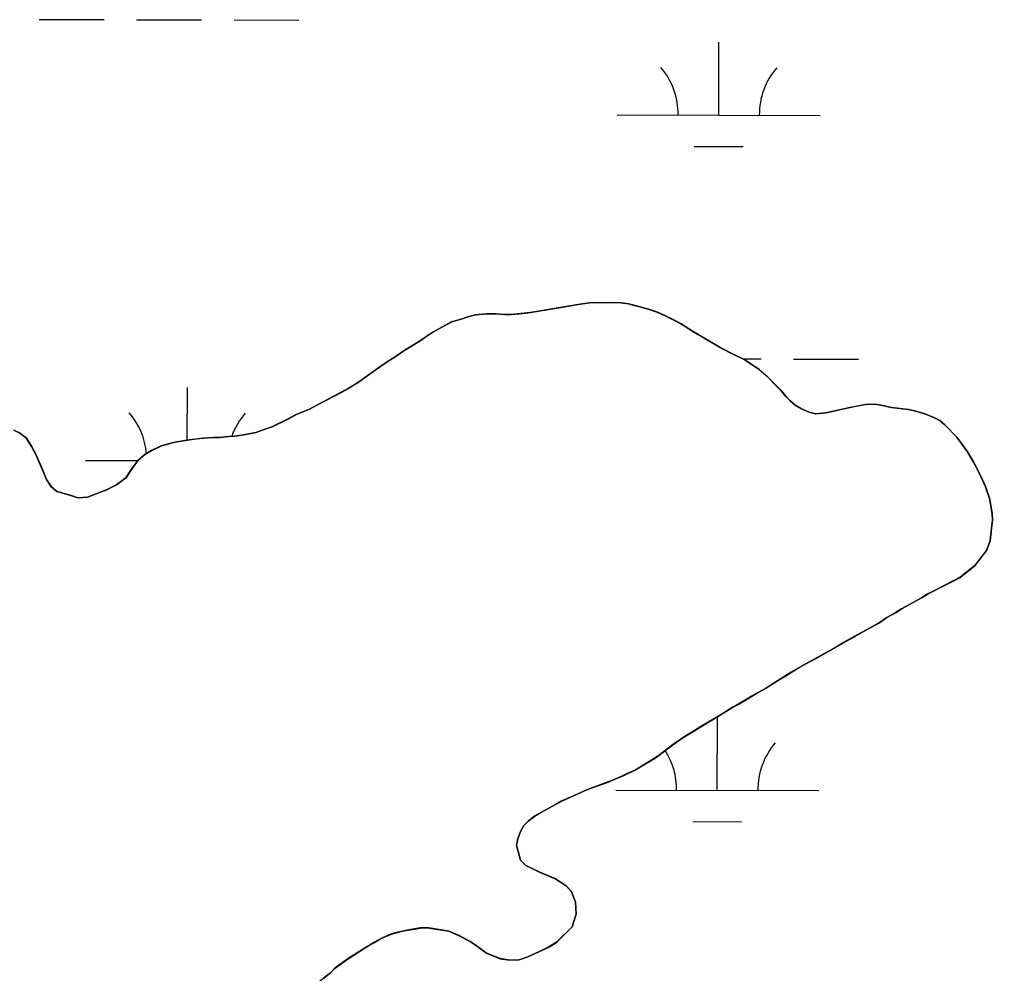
# Model space of a CAD drawing. Extents: x 3180038 to 3217926, y 922069 to 947485.
# Drawn here: x 3208367.3 to 3208846.6, y 940969.4 to 941439.5 of the extents above; entities that cross this region are included whole.
import ezdxf

# ---------------------------------------------------------------- set-up
doc = ezdxf.new("R2010")
doc.units = 0
for name, color, linetype in [('V-SITE-VEGE', 7, 'Continuous'), ('V-TOPO-SHOR', 7, 'Continuous'), ('V-WETL-SWMP', 7, 'Continuous')]:
    doc.layers.add(name, color=color, linetype=linetype)

msp = doc.modelspace()

# ---------------------------------------------------------------- linework, layer by layer
at = {"layer": 'V-SITE-VEGE'}
for p, q in [((3208643.51, 941299.24), (3208619, 941295.06)), ((3208648.07, 941299.82), (3208643.51, 941299.24)), ((3208660.41, 941300.07), (3208648.07, 941299.82)), ((3208663.65, 941299.81), (3208660.41, 941300.07)), ((3208667.32, 941299.32), (3208663.65, 941299.81)), ((3208673.79, 941297.71), (3208667.32, 941299.32)), ((3208677.66, 941296.57), (3208673.79, 941297.71)), ((3208588.68, 941293.12), (3208584.98, 941291.88)), ((3208591.94, 941293.94), (3208588.68, 941293.12)), ((3208597.35, 941294.51), (3208591.94, 941293.94)), ((3208602.11, 941294.44), (3208597.35, 941294.51)), ((3208606.44, 941294.16), (3208602.11, 941294.44)), ((3208609.46, 941294.11), (3208606.44, 941294.16)), ((3208619, 941295.06), (3208609.46, 941294.11)), ((3208681.54, 941295.21), (3208677.66, 941296.57)), ((3208685.63, 941293.42), (3208681.54, 941295.21)), ((3208689.71, 941291.42), (3208685.63, 941293.42)), ((3208580.2, 941290.44), (3208571.26, 941285.59)), ((3208584.98, 941291.88), (3208580.2, 941290.44)), ((3208692.93, 941289.63), (3208689.71, 941291.42)), ((3208698.93, 941285.87), (3208692.93, 941289.63)), ((3208568.63, 941283.9), (3208564.7, 941281.14)), ((3208571.26, 941285.59), (3208568.63, 941283.9)), ((3208712.87, 941277.65), (3208698.93, 941285.87)), ((3208564.7, 941281.14), (3208556.4, 941276.07)), ((3208552.46, 941273.32), (3208546.56, 941269.51)), ((3208556.4, 941276.07), (3208552.46, 941273.32)), ((3208718.89, 941274.54), (3208712.87, 941277.65)), ((3208724.69, 941271.85), (3208718.89, 941274.54)), ((3208546.56, 941269.51), (3208534.32, 941260.82)), ((3208731.75, 941266.99), (3208724.69, 941271.85)), ((3208736.03, 941263.25), (3208731.75, 941266.99)), ((3208534.32, 941260.82), (3208529.3, 941257.65)), ((3208742.64, 941256.44), (3208736.03, 941263.25)), ((3208529.3, 941257.65), (3208509.89, 941247.33)), ((3208744.76, 941253.81), (3208742.64, 941256.44)), ((3208746.89, 941251.62), (3208744.76, 941253.81)), ((3208749.46, 941249.42), (3208746.89, 941251.62)), ((3208752.46, 941247.64), (3208749.46, 941249.42)), ((3208784.08, 941249.77), (3208775.62, 941248.16)), ((3208788.63, 941249.92), (3208784.08, 941249.77)), ((3208791.65, 941249.44), (3208788.63, 941249.92)), ((3208796.83, 941248.28), (3208791.65, 941249.44)), ((3208503.57, 941244.83), (3208499.43, 941242.51)), ((3208509.89, 941247.33), (3208503.57, 941244.83)), ((3208756.33, 941246.07), (3208752.46, 941247.64)), ((3208759.56, 941245.15), (3208756.33, 941246.07)), ((3208764.55, 941245.73), (3208759.56, 941245.15)), ((3208775.62, 941248.16), (3208764.55, 941245.73)), ((3208805.25, 941247.29), (3208796.83, 941248.28)), ((3208808.27, 941246.6), (3208805.25, 941247.29)), ((3208813.23, 941245.23), (3208808.27, 941246.6)), ((3208817.75, 941243.43), (3208813.23, 941245.23)), ((3208499.43, 941242.51), (3208491.58, 941238.73)), ((3208820.75, 941241.87), (3208817.75, 941243.43)), ((3208823.32, 941239.67), (3208820.75, 941241.87)), ((3208829.07, 941233.74), (3208823.32, 941239.67)), ((3208367.33, 941235.81), (3208364.54, 941237.15)), ((3208370.75, 941233.16), (3208367.33, 941235.81)), ((3208477.89, 941234.82), (3208473.34, 941234.24)), ((3208483.75, 941236.03), (3208477.89, 941234.82)), ((3208491.58, 941238.73), (3208483.75, 941236.03)), ((3208373.29, 941229.23), (3208370.75, 941233.16)), ((3208443.86, 941231.22), (3208437.13, 941229.37)), ((3208447.98, 941231.81), (3208443.86, 941231.22)), ((3208451.02, 941232.41), (3208447.98, 941231.81)), ((3208457.96, 941233.17), (3208451.02, 941232.41)), ((3208462.72, 941233.53), (3208457.96, 941233.17)), ((3208465.97, 941233.48), (3208462.72, 941233.53)), ((3208470.31, 941234.07), (3208465.97, 941233.48)), ((3208473.34, 941234.24), (3208470.31, 941234.07)), ((3208834.38, 941226.52), (3208829.07, 941233.74)), ((3208375.4, 941225.3), (3208373.29, 941229.23)), ((3208378.75, 941217.68), (3208375.4, 941225.3)), ((3208429.06, 941225.16), (3208425.77, 941222.39)), ((3208432.33, 941227.06), (3208429.06, 941225.16)), ((3208437.13, 941229.37), (3208432.33, 941227.06)), ((3208837.33, 941221.5), (3208834.38, 941226.52)), ((3208425.77, 941222.39), (3208422.9, 941218.32)), ((3208841.12, 941214.09), (3208837.33, 941221.5)), ((3208380.62, 941212.89), (3208378.75, 941217.68)), ((3208422.9, 941218.32), (3208419.8, 941213.61)), ((3208383.17, 941209.17), (3208380.62, 941212.89)), ((3208419.8, 941213.61), (3208415.21, 941210.22)), ((3208843.21, 941209.3), (3208841.12, 941214.09)), ((3208385.73, 941206.97), (3208383.17, 941209.17)), ((3208389.39, 941205.84), (3208385.73, 941206.97)), ((3208392.84, 941204.92), (3208389.39, 941205.84)), ((3208410.19, 941207.69), (3208400.84, 941204.15)), ((3208415.21, 941210.22), (3208410.19, 941207.69)), ((3208845.28, 941202.99), (3208843.21, 941209.3)), ((3208396.07, 941203.79), (3208392.84, 941204.92)), ((3208400.84, 941204.15), (3208396.07, 941203.79)), ((3208846.47, 941195.83), (3208845.28, 941202.99)), ((3208845.41, 941182.65), (3208846.64, 941192.8)), ((3208846.64, 941192.8), (3208846.47, 941195.83)), ((3208843.61, 941177.91), (3208845.41, 941182.65)), ((3208838.08, 941170.59), (3208843.61, 941177.91)), ((3208830.65, 941164.69), (3208838.08, 941170.59)), ((3208814.51, 941156.27), (3208827.59, 941163)), ((3208827.59, 941163), (3208830.65, 941164.69)), ((3208801.85, 941149.1), (3208811.67, 941154.58)), ((3208811.67, 941154.58), (3208814.51, 941156.27)), ((3208799.23, 941147.41), (3208801.85, 941149.1)), ((3208790.93, 941142.34), (3208794.65, 941144.88)), ((3208794.65, 941144.88), (3208799.23, 941147.41)), ((3208759.08, 941124.42), (3208790.93, 941142.34)), ((3208751.66, 941120.42), (3208759.08, 941124.42)), ((3208740.74, 941113.66), (3208751.66, 941120.42)), ((3208734.84, 941109.84), (3208740.74, 941113.66)), ((3208725.24, 941104.36), (3208727.86, 941106.05)), ((3208727.86, 941106.05), (3208734.84, 941109.84)), ((3208712.14, 941096.55), (3208718.48, 941100.57)), ((3208718.48, 941100.57), (3208721.31, 941102.04)), ((3208721.31, 941102.04), (3208725.24, 941104.36)), ((3208695.77, 941086.62), (3208712.14, 941096.55)), ((3208693.14, 941084.93), (3208695.77, 941086.62)), ((3208680.46, 941075.59), (3208689.21, 941082.17)), ((3208689.21, 941082.17), (3208693.14, 941084.93)), ((3208670.2, 941069.47), (3208680.46, 941075.59)), ((3208661.48, 941065.49), (3208670.2, 941069.47)), ((3208647.12, 941060.08), (3208657.34, 941063.82)), ((3208657.34, 941063.82), (3208661.48, 941065.49)), ((3208634.48, 941054.42), (3208647.12, 941060.08)), ((3208624.45, 941048.94), (3208634.48, 941054.42)), ((3208621.18, 941047.04), (3208624.45, 941048.94)), ((3208615.69, 941042.36), (3208617.89, 941044.5)), ((3208617.89, 941044.5), (3208621.18, 941047.04)), ((3208612.79, 941035.7), (3208614.14, 941039.36)), ((3208614.14, 941039.36), (3208615.69, 941042.36)), ((3208612.09, 941032.68), (3208612.79, 941035.7)), ((3208614.14, 941025.29), (3208612.09, 941032.68)), ((3208616.7, 941022.66), (3208614.14, 941025.29)), ((3208623.58, 941019.31), (3208616.7, 941022.66)), ((3208631.1, 941016.17), (3208623.58, 941019.31)), ((3208636.68, 941012.62), (3208631.1, 941016.17)), ((3208639.23, 941009.77), (3208636.68, 941012.62)), ((3208641.22, 941004.54), (3208639.23, 941009.77)), ((3208641.62, 940998.64), (3208641.22, 941004.54)), ((3208639.66, 940992.45), (3208641.62, 940998.64)), ((3208552.16, 940989.42), (3208556.72, 940990.44)), ((3208556.72, 940990.44), (3208564.75, 940991.83)), ((3208564.75, 940991.83), (3208568, 940992)), ((3208568, 940992), (3208578.79, 940990.33)), ((3208578.79, 940990.33), (3208583.95, 940988.09)), ((3208631.94, 940984.78), (3208639.66, 940992.45)), ((3208542.14, 940984.81), (3208545.19, 940986.5)), ((3208545.19, 940986.5), (3208549.33, 940988.38)), ((3208549.33, 940988.38), (3208552.16, 940989.42)), ((3208583.95, 940988.09), (3208589.32, 940985.2)), ((3208529.25, 940976.78), (3208537.55, 940982.06)), ((3208537.55, 940982.06), (3208542.14, 940984.81)), ((3208589.32, 940985.2), (3208592.96, 940982.76)), ((3208592.96, 940982.76), (3208597.46, 940979.45)), ((3208617.77, 940977.63), (3208628.01, 940982.46)), ((3208628.01, 940982.46), (3208631.94, 940984.78)), ((3208522.91, 940972.11), (3208529.25, 940976.78)), ((3208597.46, 940979.45), (3208604.12, 940976.75)), ((3208604.12, 940976.75), (3208608.87, 940976.03)), ((3208608.87, 940976.03), (3208613.42, 940976.18)), ((3208613.42, 940976.18), (3208617.77, 940977.63)), ((3208520.49, 940969.77), (3208522.91, 940972.11)), ((3208512.83, 940963.82), (3208520.49, 940969.77))]:
    msp.add_line(p, q, dxfattribs=at)
at = {"layer": 'V-TOPO-SHOR'}
for points in [[(3208419.8, 941213.61), (3208422.9, 941218.33), (3208425.77, 941222.39), (3208429.06, 941225.16), (3208432.33, 941227.06), (3208437.13, 941229.37), (3208440.82, 941230.39), (3208443.86, 941231.22), (3208447.99, 941231.8), (3208451.02, 941232.41), (3208454.49, 941232.79), (3208457.96, 941233.17), (3208462.72, 941233.53), (3208465.97, 941233.48), (3208470.31, 941234.07), (3208473.34, 941234.24), (3208477.89, 941234.82), (3208483.75, 941236.03), (3208487.88, 941237.49), (3208491.58, 941238.73), (3208499.43, 941242.51), (3208503.57, 941244.83), (3208506.62, 941246.08), (3208509.89, 941247.33), (3208521.88, 941253.65), (3208526.24, 941255.96), (3208529.3, 941257.65), (3208534.32, 941260.82), (3208539.13, 941264.21), (3208546.56, 941269.51), (3208549.84, 941271.63), (3208552.46, 941273.32), (3208556.4, 941276.07), (3208564.7, 941281.14), (3208568.63, 941283.9), (3208571.26, 941285.59), (3208580.2, 941290.44), (3208584.98, 941291.88), (3208588.68, 941293.12), (3208591.94, 941293.94), (3208597.35, 941294.51), (3208602.11, 941294.44), (3208606.44, 941294.16), (3208609.46, 941294.11), (3208615.32, 941294.68), (3208619, 941295.06), (3208632.02, 941297.24), (3208643.51, 941299.24), (3208648.07, 941299.82), (3208660.41, 941300.07), (3208663.65, 941299.81), (3208667.32, 941299.32), (3208670.77, 941298.4), (3208673.79, 941297.71), (3208677.66, 941296.57), (3208681.54, 941295.21), (3208685.62, 941293.42), (3208689.71, 941291.41), (3208692.93, 941289.63), (3208698.93, 941285.87), (3208704.94, 941282.32), (3208712.87, 941277.65), (3208718.89, 941274.54), (3208724.69, 941271.85), (3208731.75, 941266.99), (3208736.03, 941263.25), (3208739.87, 941259.3), (3208742.64, 941256.44), (3208744.76, 941253.81), (3208746.89, 941251.62), (3208749.46, 941249.42), (3208752.46, 941247.64), (3208756.33, 941246.07), (3208759.56, 941245.15), (3208764.55, 941245.73), (3208767.59, 941246.33), (3208771.93, 941247.35), (3208775.62, 941248.16), (3208778.66, 941248.77), (3208784.08, 941249.77), (3208788.63, 941249.92), (3208791.65, 941249.44), (3208796.83, 941248.28), (3208805.25, 941247.29), (3208808.27, 941246.6), (3208813.23, 941245.23), (3208817.75, 941243.43), (3208820.75, 941241.87), (3208823.32, 941239.67), (3208829.07, 941233.74), (3208834.38, 941226.52), (3208837.33, 941221.5), (3208839.22, 941217.79), (3208841.12, 941214.09), (3208843.21, 941209.3), (3208845.28, 941202.99), (3208846.47, 941195.83), (3208846.64, 941192.8), (3208846.15, 941188.91), (3208845.41, 941182.65), (3208843.61, 941177.91)], [(3208364.54, 941237.15), (3208367.33, 941235.81), (3208370.75, 941233.16), (3208373.29, 941229.23), (3208375.4, 941225.3), (3208376.86, 941221.82), (3208378.75, 941217.68), (3208380.62, 941212.89), (3208383.17, 941209.17), (3208385.73, 941206.97), (3208389.39, 941205.84), (3208392.84, 941204.92), (3208396.07, 941203.79), (3208400.84, 941204.15), (3208410.19, 941207.69), (3208415.21, 941210.22), (3208419.8, 941213.61)], [(3208843.61, 941177.91), (3208838.08, 941170.59), (3208830.65, 941164.69), (3208827.59, 941163), (3208819.31, 941158.8), (3208814.51, 941156.27), (3208811.67, 941154.58), (3208807.53, 941152.27), (3208801.85, 941149.1), (3208799.23, 941147.41), (3208794.65, 941144.88), (3208790.93, 941142.34), (3208784.61, 941138.75), (3208780.03, 941136.23), (3208773.26, 941132.43), (3208768.9, 941129.9), (3208759.08, 941124.42), (3208754.28, 941121.89), (3208751.66, 941120.42), (3208747.51, 941117.88), (3208744.89, 941116.19), (3208740.74, 941113.65), (3208734.84, 941109.84), (3208730.92, 941107.74), (3208727.86, 941106.05), (3208725.24, 941104.36), (3208721.31, 941102.04), (3208718.48, 941100.57), (3208714.76, 941098.24), (3208712.14, 941096.55), (3208702.97, 941091.06), (3208698.6, 941088.31), (3208695.77, 941086.62), (3208693.14, 941084.93), (3208689.21, 941082.17), (3208683.08, 941077.5), (3208680.46, 941075.59), (3208670.2, 941069.47), (3208667.36, 941068.22), (3208664.31, 941066.74), (3208661.48, 941065.49), (3208657.34, 941063.82), (3208647.12, 941060.08), (3208639.06, 941056.51), (3208634.48, 941054.42), (3208631.43, 941052.73), (3208624.45, 941048.94), (3208621.18, 941047.04), (3208617.89, 941044.5), (3208615.7, 941042.36), (3208614.14, 941039.36), (3208612.79, 941035.7), (3208612.09, 941032.68), (3208614.15, 941025.29), (3208616.7, 941022.66), (3208623.58, 941019.31), (3208628.31, 941017.29), (3208631.1, 941016.17), (3208636.68, 941012.62), (3208639.23, 941009.77), (3208641.22, 941004.54), (3208641.62, 940998.64), (3208639.66, 940992.45), (3208631.94, 940984.78), (3208628.01, 940982.46), (3208623.22, 940980.15), (3208617.77, 940977.63), (3208613.42, 940976.18), (3208608.87, 940976.03), (3208604.12, 940976.75), (3208597.46, 940979.45), (3208592.96, 940982.76), (3208589.32, 940985.2), (3208583.95, 940988.09), (3208578.79, 940990.33), (3208568, 940992), (3208564.75, 940991.83), (3208559.98, 940991.04), (3208556.72, 940990.44), (3208552.16, 940989.42), (3208549.33, 940988.38), (3208545.19, 940986.5), (3208542.14, 940984.81), (3208537.55, 940982.06), (3208529.25, 940976.78), (3208522.91, 940972.11), (3208520.49, 940969.77), (3208517.21, 940967.22)]]:
    msp.add_lwpolyline(points, dxfattribs=at)
at = {"layer": 'V-WETL-SWMP'}
for p, q in [((3208377.03, 941439.51), (3208409.02, 941439.44)), ((3208425.02, 941439.4), (3208457.02, 941439.33)), ((3208473.02, 941439.29), (3208505.02, 941439.22)), ((3208711.76, 941392.32), (3208711.84, 941428.32)), ((3208661.76, 941392.44), (3208761.76, 941392.21)), ((3208699.73, 941376.92), (3208723.73, 941376.87)), ((3208723.7, 941272.23), (3208732.65, 941272.21)), ((3208748.65, 941272.17), (3208780.65, 941272.1)), ((3208449.97, 941232.12), (3208450.02, 941258.1)), ((3208399.94, 941222.21), (3208425.66, 941222.16)), ((3208711.01, 941059.65), (3208711.09, 941095.65)), ((3208661.01, 941059.76), (3208761.01, 941059.54)), ((3208698.98, 941044.25), (3208722.98, 941044.19))]:
    msp.add_line(p, q, dxfattribs=at)
for points in [[(3208692.92, 941289.56), (3208689.7, 941291.33), (3208685.62, 941293.34), (3208681.54, 941295.13), (3208677.66, 941296.49), (3208673.79, 941297.63), (3208670.77, 941298.32), (3208667.32, 941299.24), (3208663.65, 941299.73), (3208660.4, 941299.99), (3208648.07, 941299.74), (3208643.51, 941299.16), (3208632.02, 941297.16), (3208619, 941294.98), (3208615.32, 941294.6), (3208609.46, 941294.04), (3208606.44, 941294.08), (3208602.11, 941294.36), (3208597.35, 941294.43), (3208591.94, 941293.86), (3208588.68, 941293.04), (3208584.98, 941291.8), (3208580.2, 941290.36), (3208571.25, 941285.51), (3208568.63, 941283.82), (3208564.7, 941281.07), (3208556.4, 941275.99), (3208552.46, 941273.24), (3208549.84, 941271.55), (3208546.56, 941269.43), (3208539.13, 941264.13), (3208534.32, 941260.74), (3208529.3, 941257.57), (3208526.24, 941255.88), (3208521.88, 941253.57), (3208509.88, 941247.25), (3208506.62, 941246), (3208503.57, 941244.75), (3208499.43, 941242.43), (3208491.58, 941238.65), (3208487.88, 941237.41), (3208483.75, 941235.96), (3208477.89, 941234.74), (3208473.34, 941234.16), (3208470.31, 941233.99), (3208465.97, 941233.41), (3208462.72, 941233.45), (3208457.96, 941233.09), (3208454.49, 941232.71), (3208451.02, 941232.33), (3208447.98, 941231.72), (3208443.86, 941231.14), (3208440.82, 941230.31), (3208437.13, 941229.29), (3208432.33, 941226.98), (3208429.06, 941225.08), (3208425.77, 941222.31), (3208422.9, 941218.25), (3208419.8, 941213.53), (3208415.21, 941210.14), (3208410.19, 941207.61), (3208400.84, 941204.07), (3208396.07, 941203.71), (3208392.84, 941204.84), (3208389.39, 941205.76), (3208385.73, 941206.89), (3208383.17, 941209.1), (3208380.62, 941212.81), (3208378.75, 941217.6), (3208376.86, 941221.74), (3208375.4, 941225.22), (3208373.29, 941229.15), (3208370.75, 941233.08), (3208367.33, 941235.73), (3208364.54, 941237.07)], [(3208636.68, 941012.55), (3208631.1, 941016.09), (3208628.31, 941017.21), (3208623.58, 941019.23), (3208616.7, 941022.58), (3208614.14, 941025.21), (3208612.09, 941032.6), (3208612.78, 941035.62), (3208614.14, 941039.28), (3208615.7, 941042.28), (3208617.89, 941044.42), (3208621.17, 941046.96), (3208624.45, 941048.86), (3208631.43, 941052.65), (3208634.48, 941054.34), (3208639.06, 941056.44), (3208647.12, 941060), (3208657.34, 941063.74), (3208661.48, 941065.41), (3208664.31, 941066.67), (3208667.36, 941068.14), (3208670.19, 941069.39), (3208680.45, 941075.52), (3208683.08, 941077.42), (3208689.21, 941082.09), (3208693.14, 941084.85), (3208695.76, 941086.54), (3208698.6, 941088.23), (3208702.97, 941090.98), (3208712.14, 941096.47), (3208714.76, 941098.16), (3208718.48, 941100.49), (3208721.31, 941101.96), (3208725.24, 941104.28), (3208727.86, 941105.97), (3208730.92, 941107.66), (3208734.84, 941109.77), (3208740.74, 941113.57), (3208744.89, 941116.11), (3208747.51, 941117.8), (3208751.66, 941120.34), (3208754.28, 941121.81), (3208759.08, 941124.34), (3208768.89, 941129.82), (3208773.26, 941132.35), (3208780.02, 941136.15), (3208784.61, 941138.68), (3208790.93, 941142.26), (3208794.65, 941144.8), (3208799.23, 941147.33), (3208801.85, 941149.02), (3208807.53, 941152.19), (3208811.67, 941154.5), (3208814.51, 941156.19), (3208819.31, 941158.72), (3208827.59, 941162.92), (3208830.65, 941164.61), (3208838.08, 941170.51), (3208843.61, 941177.83), (3208845.41, 941182.57), (3208846.15, 941188.83), (3208846.64, 941192.72), (3208846.47, 941195.75), (3208845.28, 941202.91), (3208843.21, 941209.22), (3208841.11, 941214.01), (3208839.22, 941217.71), (3208837.33, 941221.42), (3208834.37, 941226.44), (3208829.07, 941233.66), (3208823.32, 941239.59), (3208820.75, 941241.79), (3208817.75, 941243.35), (3208813.23, 941245.15), (3208808.27, 941246.52), (3208805.25, 941247.21), (3208796.83, 941248.2), (3208791.65, 941249.36), (3208788.63, 941249.84), (3208784.08, 941249.69), (3208778.66, 941248.69), (3208775.62, 941248.08), (3208771.93, 941247.27), (3208767.59, 941246.26), (3208764.55, 941245.65), (3208759.56, 941245.08), (3208756.33, 941245.99), (3208752.46, 941247.56), (3208749.46, 941249.34), (3208746.89, 941251.54), (3208744.76, 941253.73), (3208742.64, 941256.36), (3208739.86, 941259.22), (3208736.03, 941263.17), (3208731.75, 941266.91), (3208724.69, 941271.77), (3208718.88, 941274.46), (3208712.87, 941277.58), (3208704.93, 941282.24), (3208698.93, 941285.79), (3208692.92, 941289.56)], [(3208517.21, 940967.14), (3208520.49, 940969.69), (3208522.91, 940972.03), (3208529.25, 940976.7), (3208537.55, 940981.99), (3208542.14, 940984.73), (3208545.19, 940986.42), (3208549.33, 940988.3), (3208552.16, 940989.34), (3208556.72, 940990.36), (3208559.97, 940990.96), (3208564.75, 940991.75), (3208567.99, 940991.92), (3208578.79, 940990.25), (3208583.95, 940988.01), (3208589.32, 940985.12), (3208592.96, 940982.68), (3208597.45, 940979.37), (3208604.12, 940976.67), (3208608.87, 940975.95), (3208613.42, 940976.1), (3208617.77, 940977.55), (3208623.21, 940980.07), (3208628.01, 940982.38), (3208631.94, 940984.7), (3208639.66, 940992.37), (3208641.62, 940998.56), (3208641.22, 941004.47), (3208639.23, 941009.69), (3208636.68, 941012.55)]]:
    msp.add_lwpolyline(points, dxfattribs=at)
for centre, start, end in [((3208656.52, 941392.92), 359.099, 40.6427), ((3208767.01, 941392.67), 139.099, 180.6427), ((3208394.7, 941222.7), 4.607, 40.6427), ((3208505.19, 941222.45), 139.099, 160.7356), ((3208766.26, 941060), 139.099, 180.6427), ((3208655.77, 941060.25), 359.099, 32.6099)]:
    msp.add_arc(centre, 35.25, start, end, dxfattribs=at)

doc.saveas('drawing.dxf')
